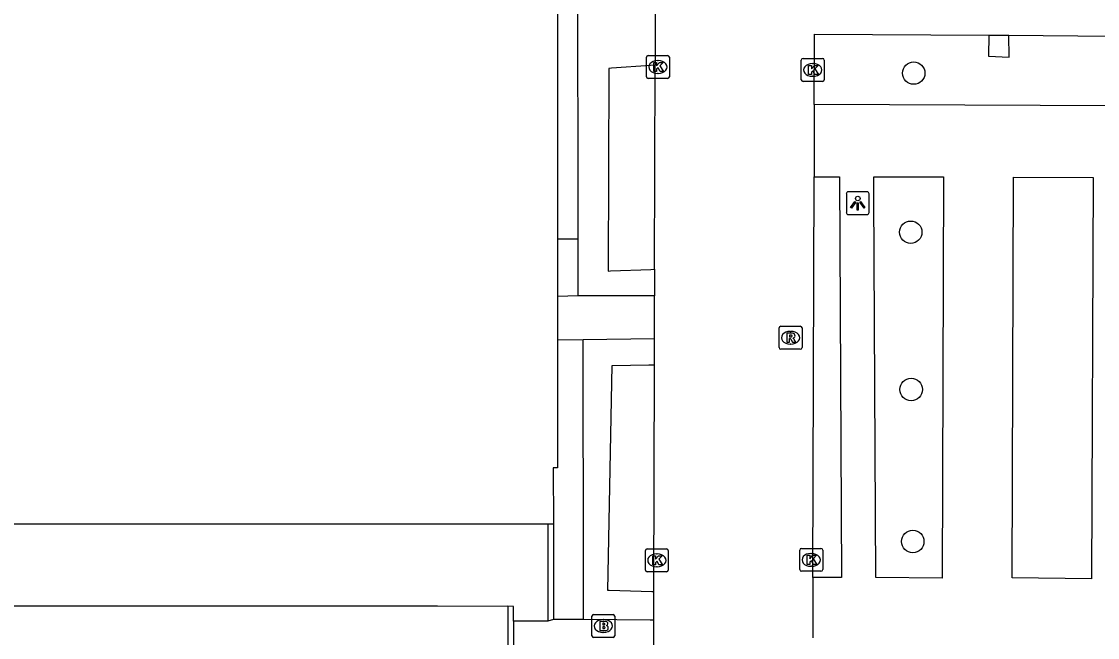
# Model space of a CAD drawing. Extents: x 161477 to 163040, y 383680 to 384868.
# Drawn here: x 162182.84 to 162229.85, y 384286.82 to 384313.72 of the extents above; entities that cross this region are included whole.
import ezdxf

# ---------------------------------------------------------------- set-up
doc = ezdxf.new("R2010")
doc.units = 0
for name, color, linetype in [('IMGEO_Boom', 7, 'Continuous'), ('IMGEO_Brandkraan', 7, 'Continuous'), ('IMGEO_Groenvoorziening', 7, 'Continuous'), ('IMGEO_Kolk', 7, 'Continuous'), ('IMGEO_Lichtpunt', 7, 'Continuous'), ('IMGEO_Muur', 7, 'Continuous'), ('IMGEO_Pand', 7, 'Continuous'), ('IMGEO_Rijbaan_lokaal_open', 7, 'Continuous'), ('IMGEO_Rioolput', 7, 'Continuous'), ('IMGEO_Voetpad_gesloten', 7, 'Continuous'), ('IMGEO_Voetpad_halfverhard', 7, 'Continuous'), ('IMGEO_Voetpad_op_trap', 7, 'Continuous'), ('IMGEO_Voetpad_open', 7, 'Continuous')]:
    doc.layers.add(name, color=color, linetype=linetype)

msp = doc.modelspace()

# ---------------------------------------------------------------- linework, layer by layer
at = {"layer": 'IMGEO_Boom'}
for centre in [(162221.82, 384311.47), (162221.69, 384304.52), (162221.71, 384297.65), (162221.78, 384291.01)]:
    msp.add_circle(centre, 0.489, dxfattribs=at)
at = {"layer": 'IMGEO_Brandkraan'}
for p, q in [((162207.759, 384286.894), (162207.759, 384287.746)), ((162207.834, 384287.82), (162208.686, 384287.82)), ((162208.76, 384287.746), (162208.76, 384286.894)), ((162208.247, 384287.6), (162208.272, 384287.6)), ((162208.686, 384286.82), (162207.834, 384286.82)), ((162208.27, 384287.04), (162208.245, 384287.04))]:
    msp.add_line(p, q, dxfattribs=at)
for points in [[(162207.759, 384286.894), (162207.759, 384287.746)], [(162207.834, 384287.82), (162208.686, 384287.82)], [(162208.76, 384287.746), (162208.76, 384286.894)], [(162208.107, 384287.52), (162208.107, 384287.12), (162208.32, 384287.12)], [(162208.338, 384287.52), (162208.107, 384287.52)], [(162208.286, 384287.439), (162208.232, 384287.439), (162208.232, 384287.363)], [(162208.232, 384287.363), (162208.285, 384287.363)], [(162208.294, 384287.287), (162208.232, 384287.287), (162208.232, 384287.206)], [(162208.232, 384287.206), (162208.294, 384287.206)], [(162208.686, 384286.82), (162207.834, 384286.82)]]:
    msp.add_lwpolyline(points, dxfattribs=at)
for centre, radius, start, end in [((162207.836, 384287.744), 0.0765, 91.552, 178.448), ((162207.836, 384287.744), 0.0765, 91.552, 178.448), ((162208.684, 384287.744), 0.0765, 1.552, 88.448), ((162208.684, 384287.744), 0.0765, 1.552, 88.448), ((162208.287, 384287.401), 0.0379, 267.8285, 90.9355), ((162208.295, 384287.246), 0.0404, 269.8759, 90.5077), ((162208.342, 384287.375), 0.145, 59.4692, 91.5367), ((162208.367, 384287.422), 0.0922, 285.5137, 58.1501), ((162208.372, 384287.23), 0.105, 301.3115, 78.989), ((162207.836, 384286.896), 0.0765, 181.552, 268.448), ((162207.836, 384286.896), 0.0765, 181.552, 268.448), ((162208.326, 384287.371), 0.251, 268.6676, 293.5347), ((162208.684, 384286.896), 0.0765, 271.552, 358.448), ((162208.684, 384286.896), 0.0765, 271.552, 358.448)]:
    msp.add_arc(centre, radius, start, end, dxfattribs=at)
for centre, major_axis, ratio, start_param, end_param in [((162208.246, 384287.32), (-0.387, 0.002), 0.722429, 4.712389, 7.853982), ((162208.271, 384287.32), (-0.39, 0.002), 0.717154, 1.570796, 4.712389)]:
    msp.add_ellipse(centre, major_axis=major_axis, ratio=ratio, start_param=start_param, end_param=end_param, dxfattribs=at)
at = {"layer": 'IMGEO_Groenvoorziening'}
msp.add_lwpolyline([(162207.392, 384287.598), (162207.389, 384289.486), (162207.372, 384299.831)], dxfattribs=at)
at = {"layer": 'IMGEO_Kolk'}
for p, q in [((162210.143, 384311.313), (162210.143, 384312.165)), ((162210.218, 384312.239), (162211.07, 384312.239)), ((162211.144, 384312.165), (162211.144, 384311.313)), ((162216.984, 384312.11), (162217.836, 384312.11)), ((162210.631, 384312.019), (162210.656, 384312.019)), ((162216.909, 384311.184), (162216.909, 384312.036)), ((162217.397, 384311.89), (162217.422, 384311.89)), ((162217.91, 384312.036), (162217.91, 384311.184)), ((162211.07, 384311.239), (162210.218, 384311.239)), ((162210.654, 384311.459), (162210.629, 384311.459)), ((162217.42, 384311.33), (162217.395, 384311.33)), ((162217.836, 384311.11), (162216.984, 384311.11)), ((162210.098, 384289.761), (162210.098, 384290.613)), ((162210.173, 384290.687), (162211.025, 384290.687)), ((162210.586, 384290.467), (162210.611, 384290.467)), ((162211.099, 384290.613), (162211.099, 384289.761)), ((162216.842, 384289.781), (162216.842, 384290.633)), ((162216.917, 384290.707), (162217.769, 384290.707)), ((162217.33, 384290.487), (162217.355, 384290.487)), ((162217.843, 384290.633), (162217.843, 384289.781)), ((162211.025, 384289.687), (162210.173, 384289.687)), ((162210.609, 384289.907), (162210.584, 384289.907)), ((162217.769, 384289.707), (162216.917, 384289.707)), ((162217.353, 384289.927), (162217.328, 384289.927))]:
    msp.add_line(p, q, dxfattribs=at)
for points in [[(162210.143, 384311.313), (162210.143, 384312.165)], [(162210.218, 384312.239), (162211.07, 384312.239)], [(162211.144, 384312.165), (162211.144, 384311.313)], [(162216.984, 384312.11), (162217.836, 384312.11)], [(162210.464, 384311.939), (162210.587, 384311.939), (162210.587, 384311.788), (162210.717, 384311.939), (162210.881, 384311.939), (162210.735, 384311.788), (162210.888, 384311.539), (162210.736, 384311.539), (162210.651, 384311.703), (162210.587, 384311.636), (162210.587, 384311.539), (162210.464, 384311.539), (162210.464, 384311.939)], [(162216.909, 384311.184), (162216.909, 384312.036)], [(162217.23, 384311.81), (162217.353, 384311.81), (162217.353, 384311.659), (162217.483, 384311.81), (162217.647, 384311.81), (162217.501, 384311.659), (162217.654, 384311.41), (162217.502, 384311.41), (162217.417, 384311.574), (162217.353, 384311.507), (162217.353, 384311.41), (162217.23, 384311.41), (162217.23, 384311.81)], [(162217.91, 384312.036), (162217.91, 384311.184)], [(162211.07, 384311.239), (162210.218, 384311.239)], [(162217.836, 384311.11), (162216.984, 384311.11)], [(162210.098, 384289.761), (162210.098, 384290.613)], [(162210.173, 384290.687), (162211.025, 384290.687)], [(162211.099, 384290.613), (162211.099, 384289.761)], [(162216.842, 384289.781), (162216.842, 384290.633)], [(162216.917, 384290.707), (162217.769, 384290.707)], [(162217.843, 384290.633), (162217.843, 384289.781)], [(162210.419, 384290.387), (162210.542, 384290.387), (162210.542, 384290.236), (162210.672, 384290.387), (162210.836, 384290.387), (162210.69, 384290.236), (162210.843, 384289.987), (162210.691, 384289.987), (162210.606, 384290.151), (162210.542, 384290.084), (162210.542, 384289.987), (162210.419, 384289.987), (162210.419, 384290.387)], [(162217.163, 384290.407), (162217.286, 384290.407), (162217.286, 384290.256), (162217.416, 384290.407), (162217.58, 384290.407), (162217.434, 384290.256), (162217.587, 384290.007), (162217.435, 384290.007), (162217.35, 384290.171), (162217.286, 384290.104), (162217.286, 384290.007), (162217.163, 384290.007), (162217.163, 384290.407)], [(162211.025, 384289.687), (162210.173, 384289.687)], [(162217.769, 384289.707), (162216.917, 384289.707)]]:
    msp.add_lwpolyline(points, dxfattribs=at)
for centre, start, end in [((162210.22, 384312.163), 91.552, 178.448), ((162210.22, 384312.163), 91.552, 178.448), ((162211.068, 384312.163), 1.552, 88.448), ((162211.068, 384312.163), 1.552, 88.448), ((162216.986, 384312.034), 91.552, 178.448), ((162216.986, 384312.034), 91.552, 178.448), ((162217.834, 384312.034), 1.552, 88.448), ((162217.834, 384312.034), 1.552, 88.448), ((162210.22, 384311.315), 181.552, 268.448), ((162210.22, 384311.315), 181.552, 268.448), ((162211.068, 384311.315), 271.552, 358.448), ((162211.068, 384311.315), 271.552, 358.448), ((162216.986, 384311.186), 181.552, 268.448), ((162216.986, 384311.186), 181.552, 268.448), ((162217.834, 384311.186), 271.552, 358.448), ((162217.834, 384311.186), 271.552, 358.448), ((162210.175, 384290.611), 91.552, 178.448), ((162210.175, 384290.611), 91.552, 178.448), ((162211.023, 384290.611), 1.552, 88.448), ((162211.023, 384290.611), 1.552, 88.448), ((162216.919, 384290.631), 91.552, 178.448), ((162216.919, 384290.631), 91.552, 178.448), ((162217.767, 384290.631), 1.552, 88.448), ((162217.767, 384290.631), 1.552, 88.448), ((162210.175, 384289.763), 181.552, 268.448), ((162210.175, 384289.763), 181.552, 268.448), ((162211.023, 384289.763), 271.552, 358.448), ((162211.023, 384289.763), 271.552, 358.448), ((162216.919, 384289.783), 181.552, 268.448), ((162216.919, 384289.783), 181.552, 268.448), ((162217.767, 384289.783), 271.552, 358.448), ((162217.767, 384289.783), 271.552, 358.448)]:
    msp.add_arc(centre, 0.0765, start, end, dxfattribs=at)
for centre, major_axis, ratio, start_param, end_param in [((162210.63, 384311.739), (-0.387, 0.002), 0.722429, 4.712389, 7.853982), ((162210.655, 384311.739), (-0.39, 0.002), 0.717154, 1.570796, 4.712389), ((162217.396, 384311.61), (-0.387, 0.002), 0.722429, 4.712389, 7.853982), ((162217.421, 384311.61), (-0.39, 0.002), 0.717154, 1.570796, 4.712389), ((162210.585, 384290.187), (-0.387, 0.002), 0.722429, 4.712389, 7.853982), ((162210.61, 384290.187), (-0.39, 0.002), 0.717154, 1.570796, 4.712389), ((162217.329, 384290.207), (-0.387, 0.002), 0.722429, 4.712389, 7.853982), ((162217.354, 384290.207), (-0.39, 0.002), 0.717154, 1.570796, 4.712389)]:
    msp.add_ellipse(centre, major_axis=major_axis, ratio=ratio, start_param=start_param, end_param=end_param, dxfattribs=at)
at = {"layer": 'IMGEO_Lichtpunt'}
for p, q in [((162218.877, 384306.193), (162218.877, 384305.386)), ((162218.877, 384306.193), (162218.877, 384305.386)), ((162219.779, 384306.288), (162218.971, 384306.288)), ((162219.779, 384306.288), (162218.971, 384306.288)), ((162219.873, 384305.386), (162219.873, 384306.193)), ((162219.873, 384305.386), (162219.873, 384306.193)), ((162218.971, 384305.292), (162219.779, 384305.292)), ((162218.971, 384305.292), (162219.779, 384305.292))]:
    msp.add_line(p, q, dxfattribs=at)
for points in [[(162219.251, 384305.857), (162219.29, 384305.829), (162219.102, 384305.567), (162219.064, 384305.594), (162219.251, 384305.857)], [(162219.353, 384305.809), (162219.4, 384305.809), (162219.4, 384305.487), (162219.353, 384305.487), (162219.353, 384305.809)], [(162219.463, 384305.829), (162219.501, 384305.856), (162219.688, 384305.594), (162219.649, 384305.566), (162219.463, 384305.829)]]:
    msp.add_lwpolyline(points, dxfattribs=at)
msp.add_circle((162219.376, 384305.991), 0.0994, dxfattribs=at)
for centre, start, end in [((162218.971, 384306.193), 90, 180), ((162218.971, 384306.193), 90, 180), ((162219.779, 384306.193), 0, 90), ((162219.779, 384306.193), 0, 90), ((162218.971, 384305.386), 180, 270), ((162218.971, 384305.386), 180, 270), ((162219.779, 384305.386), 270, 0), ((162219.779, 384305.386), 270, 360)]:
    msp.add_arc(centre, 0.0946, start, end, dxfattribs=at)
at = {"layer": 'IMGEO_Muur'}
for points in [[(162205.833, 384291.782), (162205.835, 384287.524)], [(162206.083, 384291.782), (162206.085, 384287.608)], [(162204.092, 384288.178), (162204.082, 384269.873), (162199.094, 384264.876)], [(162204.335, 384287.525), (162204.335, 384288.176), (162204.092, 384288.178)], [(162204.335, 384287.525), (162204.334, 384285.828)], [(162206.085, 384287.608), (162205.835, 384287.524)]]:
    msp.add_lwpolyline(points, dxfattribs=at)
at = {"layer": 'IMGEO_Pand'}
for points in [[(162206.271, 384329.05), (162206.256, 384304.21)], [(162206.256, 384304.21), (162206.255, 384301.712)], [(162206.255, 384301.712), (162206.253, 384299.815)], [(162206.253, 384299.815), (162206.251, 384294.232), (162206.071, 384294.232), (162206.083, 384291.782)], [(162096.662, 384291.99), (162096.87, 384291.783), (162120.417, 384291.783), (162122.803, 384291.783), (162150.185, 384291.783), (162152.577, 384291.782), (162179.881, 384291.782), (162179.981, 384291.782), (162182.282, 384291.782), (162205.833, 384291.782)], [(162205.833, 384291.782), (162206.083, 384291.782)]]:
    msp.add_lwpolyline(points, dxfattribs=at)
at = {"layer": 'IMGEO_Rijbaan_lokaal_open'}
for points in [[(162217.781, 384363.737), (162210.674, 384363.788), (162210.675, 384353.581), (162210.68, 384341.451), (162210.658, 384332.206), (162210.552, 384323.952), (162210.522, 384311.823)], [(162217.472, 384310.095), (162217.488, 384313.17), (162225.108, 384313.133)], [(162225.108, 384313.133), (162225.97, 384313.122)], [(162225.97, 384313.122), (162245.559, 384312.932), (162245.56, 384289.475)], [(162210.5, 384302.901), (162210.522, 384311.823)], [(162217.472, 384310.095), (162217.465, 384306.936)], [(162217.406, 384289.43), (162217.465, 384306.936)], [(162210.5, 384302.901), (162210.497, 384301.738)], [(162210.492, 384299.876), (162210.497, 384301.738)], [(162210.49, 384298.725), (162210.492, 384299.876)], [(162210.465, 384288.815), (162210.49, 384298.725)], [(162217.406, 384289.43), (162217.408, 384286.807)], [(162210.462, 384287.573), (162210.465, 384288.815)], [(162217.334, 384269.412), (162210.418, 384269.444), (162210.462, 384287.573)]]:
    msp.add_lwpolyline(points, dxfattribs=at)
at = {"layer": 'IMGEO_Rioolput'}
for p, q in [((162215.939, 384299.484), (162215.939, 384300.336)), ((162216.014, 384300.41), (162216.866, 384300.41)), ((162216.94, 384300.336), (162216.94, 384299.484)), ((162216.427, 384300.19), (162216.452, 384300.19)), ((162216.866, 384299.41), (162216.014, 384299.41)), ((162216.45, 384299.63), (162216.425, 384299.63))]:
    msp.add_line(p, q, dxfattribs=at)
for points in [[(162215.939, 384299.484), (162215.939, 384300.336)], [(162216.014, 384300.41), (162216.866, 384300.41)], [(162216.94, 384300.336), (162216.94, 384299.484)], [(162216.528, 384300.108), (162216.276, 384300.11), (162216.276, 384299.71)], [(162216.276, 384299.71), (162216.4, 384299.71), (162216.4, 384299.872), (162216.411, 384299.872)], [(162216.454, 384300.029), (162216.4, 384300.029), (162216.4, 384299.948)], [(162216.4, 384299.948), (162216.452, 384299.948)], [(162216.866, 384299.41), (162216.014, 384299.41)], [(162216.458, 384299.843), (162216.529, 384299.71), (162216.669, 384299.71), (162216.604, 384299.836)]]:
    msp.add_lwpolyline(points, dxfattribs=at)
for centre, radius, start, end in [((162216.016, 384300.334), 0.0765, 91.552, 178.448), ((162216.016, 384300.334), 0.0765, 91.552, 178.448), ((162216.864, 384300.334), 0.0765, 1.552, 88.448), ((162216.864, 384300.334), 0.0765, 1.552, 88.448), ((162216.41, 384299.819), 0.0533, 26.0293, 88.6989), ((162216.436, 384300.137), 0.19, 274.7715, 282.9687), ((162216.46, 384299.933), 0.0964, 77.0061, 93.1865), ((162216.474, 384299.99), 0.0378, 276.6634, 79.6772), ((162216.527, 384299.998), 0.109, 350.3612, 89.416), ((162216.525, 384299.998), 0.112, 277.5842, 350.9817), ((162216.509, 384299.783), 0.108, 29.5134, 73.7905), ((162216.016, 384299.486), 0.0765, 181.552, 268.448), ((162216.016, 384299.486), 0.0765, 181.552, 268.448), ((162216.864, 384299.486), 0.0765, 271.552, 358.448), ((162216.864, 384299.486), 0.0765, 271.552, 358.448)]:
    msp.add_arc(centre, radius, start, end, dxfattribs=at)
for centre, major_axis, ratio, start_param, end_param in [((162216.426, 384299.91), (-0.387, 0.002), 0.722429, 4.712389, 7.853982), ((162216.451, 384299.91), (-0.39, 0.002), 0.717154, 1.570796, 4.712389)]:
    msp.add_ellipse(centre, major_axis=major_axis, ratio=ratio, start_param=start_param, end_param=end_param, dxfattribs=at)
at = {"layer": 'IMGEO_Voetpad_gesloten'}
msp.add_lwpolyline([(162096.653, 384288.181), (162097.116, 384288.193), (162101.733, 384288.212), (162116.671, 384288.21), (162120.438, 384288.207), (162122.822, 384288.204), (162126.552, 384288.201), (162146.437, 384288.209), (162150.192, 384288.207), (162152.579, 384288.206), (162156.301, 384288.205), (162176.193, 384288.197), (162179.973, 384288.196), (162182.352, 384288.195), (162186.078, 384288.194), (162201.011, 384288.199), (162204.092, 384288.178)], dxfattribs=at)
at = {"layer": 'IMGEO_Voetpad_halfverhard'}
msp.add_lwpolyline([(162225.108, 384313.133), (162225.088, 384312.217), (162225.989, 384312.165), (162225.97, 384313.122)], dxfattribs=at)
at = {"layer": 'IMGEO_Voetpad_op_trap'}
msp.add_lwpolyline([(162207.163, 384304.212), (162206.663, 384304.211), (162206.256, 384304.21)], dxfattribs=at)
at = {"layer": 'IMGEO_Voetpad_open'}
for points in [[(162207.163, 384304.212), (162207.126, 384329.042)], [(162210.522, 384311.823), (162210.325, 384311.808), (162208.614, 384311.682), (162208.493, 384311.673), (162208.466, 384302.824), (162208.574, 384302.828), (162210.34, 384302.895), (162210.5, 384302.901)], [(162245.56, 384289.475), (162243.895, 384289.474), (162243.802, 384309.979), (162217.472, 384310.095)], [(162217.465, 384306.936), (162218.573, 384306.938), (162218.668, 384289.433), (162217.406, 384289.43)], [(162220.168, 384289.441), (162220.077, 384306.14), (162220.073, 384306.94), (162223.116, 384306.945), (162223.062, 384289.41), (162220.168, 384289.441)], [(162226.174, 384306.926), (162229.655, 384306.911), (162229.582, 384289.379), (162226.128, 384289.415), (162226.174, 384306.926)], [(162207.167, 384301.738), (162207.163, 384304.212)], [(162207.167, 384301.738), (162206.255, 384301.712)], [(162210.497, 384301.738), (162210.344, 384301.738), (162207.167, 384301.738)], [(162207.372, 384299.831), (162210.492, 384299.876)], [(162206.253, 384299.815), (162207.372, 384299.831)], [(162210.465, 384288.815), (162210.382, 384288.817), (162208.51, 384288.863), (162208.458, 384288.864), (162208.641, 384298.702), (162210.255, 384298.722), (162210.49, 384298.725)], [(162205.835, 384287.524), (162204.335, 384287.525)], [(162207.392, 384287.598), (162206.085, 384287.608)], [(162210.462, 384287.573), (162210.309, 384287.575), (162207.392, 384287.598)]]:
    msp.add_lwpolyline(points, dxfattribs=at)

doc.saveas('drawing.dxf')
